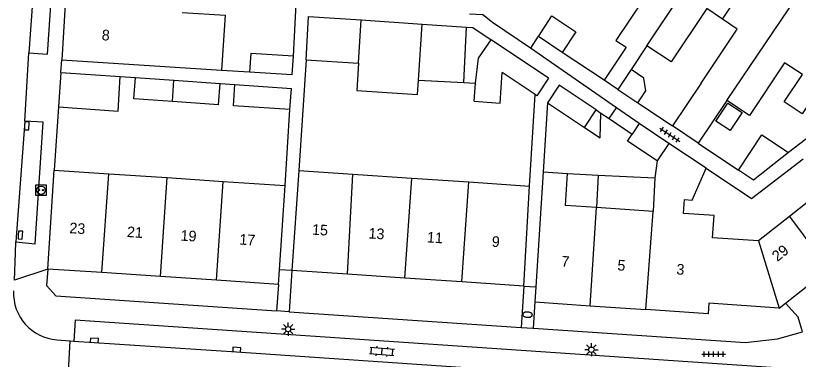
# Model space of a CAD drawing. Extents: x 132994 to 136000, y 393499 to 395512.
# Drawn here: x 133729 to 133802.5, y 395248.2 to 395280.5 of the extents above; entities that cross this region are included whole.
import ezdxf

# ---------------------------------------------------------------- set-up
doc = ezdxf.new("R2010")
doc.units = 0
for name, color, linetype in [('gg-afsc-erfafscheiding', 7, 'Continuous'), ('gg-afsc-hekwerk', 7, 'Continuous'), ('gg-afsc-muur', 7, 'Continuous'), ('gg-anno-huisnummerreeks BGT', 7, 'Continuous'), ('gg-bbg-bijgebouw', 7, 'Continuous'), ('gg-bbg-gedigitaliseerde bebouwing', 7, 'Continuous'), ('gg-bbg-gedigitaliseerde bijgebouw', 7, 'Continuous'), ('gg-bbg-hoofdgebouw', 7, 'Continuous'), ('gg-bbg-luifel en loopbrug', 7, 'Continuous'), ('gg-bbg-tussenscheiding', 7, 'Continuous'), ('gg-knt-verharding', 7, 'Continuous'), ('gg-knt-verharding nz', 7, 'Continuous'), ('gt-grn-weggrens', 7, 'Continuous'), ('gt-symb-brandkraan', 7, 'Continuous'), ('gt-symb-klinker verharding', 7, 'Continuous'), ('gt-symb-kolk', 7, 'Continuous'), ('gt-symb-laadpunt elektrisch vervoer', 7, 'Continuous'), ('gt-symb-lichtmast', 7, 'Continuous'), ('gt-symb-tegel verharding', 7, 'Continuous')]:
    doc.layers.add(name, color=color, linetype=linetype)

# ---------------------------------------------------------------- blocks, each defined once
blk = doc.blocks.new('gt0-TEG1')
at = {"layer": 'gt-symb-tegel verharding'}
for p, q in [((-1.125, 0), (1.125, 0)), ((-0.9, -0.25), (-0.9, 0.25)), ((-0.45, -0.25), (-0.45, 0.25)), ((0, -0.25), (0, 0.25)), ((0.45, -0.25), (0.45, 0.25)), ((0.9, -0.25), (0.9, 0.25))]:
    blk.add_line(p, q, dxfattribs=at)
blk = doc.blocks.new('gt0-BR')
at = {"layer": 'gt-symb-brandkraan'}
for centre, radius, start, end in [((-0.244, 0), 0.206, 107.56694, 252.43307), ((0.599, -2.664), 3, 106.89205, 107.56694), ((0, -0.691), 0.938, 73.10799, 106.89205), ((-0.599, -2.664), 3, 72.43309, 73.10799), ((0.244, 0), 0.206, 287.56695, 72.43309), ((0.599, 2.664), 3, 252.43307, 253.10797), ((0, 0.691), 0.938, 253.10797, 286.89206), ((-0.599, 2.664), 3, 286.89206, 287.56695)]:
    blk.add_arc(centre, radius, start, end, dxfattribs=at)
blk = doc.blocks.new('gt0-LMAST')
at = {"layer": 'gt-symb-lichtmast'}
for p, q in [((-0.182, 0.173), (-0.447, 0.438)), ((-0.005, 0.246), (-0.005, 0.621)), ((0.172, 0.173), (0.437, 0.438)), ((-0.255, -0.004), (-0.63, -0.004)), ((-0.182, -0.181), (-0.447, -0.446)), ((-0.005, -0.254), (-0.005, -0.629)), ((0.437, -0.446), (0.172, -0.181)), ((0.245, -0.004), (0.62, -0.004))]:
    blk.add_line(p, q, dxfattribs=at)
blk.add_circle((-0.005, -0.004), 0.25, dxfattribs=at)
blk = doc.blocks.new('gt0-KL1')
at = {"layer": 'gt-symb-klinker verharding'}
for p, q in [((-1.15, 0.3), (1.15, 0.3)), ((-1, -0.3), (-1, 0.3)), ((-0.5, 0.3), (-0.5, 0.45)), ((0, -0.3), (0, 0.3)), ((0.5, 0.3), (0.5, 0.45)), ((1, -0.3), (1, 0.3)), ((-1.15, -0.3), (1.15, -0.3)), ((-0.5, -0.45), (-0.5, -0.3)), ((0.5, -0.45), (0.5, -0.3))]:
    blk.add_line(p, q, dxfattribs=at)
blk = doc.blocks.new('gt0-KOLK')
at = {"layer": 'gt-symb-kolk'}
blk.add_lwpolyline([(0, 0), (0.375, 0), (0.375, 0.4), (-0.375, 0.4), (-0.375, 0), (0, 0)], dxfattribs=at)
blk = doc.blocks.new('gt0-LEV')
at = {"layer": 'gt-symb-laadpunt elektrisch vervoer'}
blk.add_lwpolyline([(-0.486, 0.501), (0.486, 0.501), (0.486, -0.499), (-0.486, -0.499)], close=True, dxfattribs=at)
for centre, radius in [((0, 0), 0.393), ((-0.186, 0), 0.0566), ((0.186, 0), 0.0566)]:
    blk.add_circle(centre, radius, dxfattribs=at)

msp = doc.modelspace()

# ---------------------------------------------------------------- linework, layer by layer
at = {"layer": 'gg-afsc-erfafscheiding'}
for p, q in [((133755.111, 395276.656), (133755.387, 395281.586)), ((133785.46, 395271.815), (133777.383, 395277.427)), ((133784.294, 395274.404), (133780.374, 395277.024)), ((133748.367, 395275.363), (133750.997, 395275.183)), ((133738.853, 395274.747), (133740.266, 395274.649)), ((133748.218, 395274.099), (133749.622, 395274.002)), ((133787.475, 395272.277), (133790.723, 395270.107)), ((133807.301, 395271.985), (133801.607, 395267.609)), ((133784, 395271.32), (133784.76, 395270.811)), ((133793.149, 395268.485), (133796.925, 395265.962)), ((133754.98, 395256.51), (133754.723, 395252.647)), ((133753.7, 395255.21), (133753.535, 395252.728)), ((133776.76, 395255.05), (133776.498, 395251.175)), ((133777.79, 395253.56), (133777.624, 395251.099))]:
    msp.add_line(p, q, dxfattribs=at)
for points in [[(133777.383, 395277.427), (133773.822, 395279.843), (133772.917, 395280.546), (133771.642, 395280.609)], [(133778.125, 395278.526), (133778.12, 395278.53), (133777.383, 395277.427)], [(133793.892, 395266.135), (133798.161, 395263.301), (133803.002, 395267.022)]]:
    msp.add_lwpolyline(points, dxfattribs=at)
at = {"layer": 'gg-afsc-hekwerk'}
for p, q in [((133733.268, 395275.133), (133733.35, 395276.33)), ((133754.98, 395256.51), (133753.793, 395256.59)), ((133776.76, 395255.05), (133777.881, 395254.974))]:
    msp.add_line(p, q, dxfattribs=at)
at = {"layer": 'gg-afsc-muur'}
for p, q in [((133756.298, 395276.312), (133755.623, 395265.918)), ((133777.3, 395264.461), (133777.816, 395273.049)), ((133733.046, 395271.891), (133732.64, 395265.96)), ((133754.324, 395264.505), (133754.791, 395271.637)), ((133778.989, 395272.286), (133778.578, 395265.794))]:
    msp.add_line(p, q, dxfattribs=at)
at = {"layer": 'gg-bbg-bijgebouw'}
for p, q in [((133733.268, 395275.133), (133733.046, 395271.891)), ((133754.791, 395271.637), (133754.92, 395273.636))]:
    msp.add_line(p, q, dxfattribs=at)
msp.add_lwpolyline([(133779.086, 395274.605), (133777.983, 395272.94), (133777.816, 395273.049)], dxfattribs=at)
at = {"layer": 'gg-bbg-gedigitaliseerde bebouwing'}
for p, q in [((133788.316, 395277.641), (133786.828, 395275.415)), ((133733.35, 395276.33), (133748.367, 395275.363)), ((133785.578, 395273.545), (133784.294, 395274.404)), ((133793.41, 395274.127), (133790.723, 395270.107)), ((133795.836, 395272.505), (133793.149, 395268.485)), ((133793.149, 395268.485), (133790.723, 395270.107)), ((133793.892, 395266.135), (133790.381, 395268.469)), ((133789.273, 395266.812), (133789.069, 395265.217)), ((133732.64, 395265.96), (133737.773, 395265.616)), ((133755.623, 395265.918), (133760.697, 395265.577)), ((133778.578, 395265.794), (133780.872, 395265.636)), ((133737.773, 395265.616), (133743.27, 395265.247)), ((133743.27, 395265.247), (133748.516, 395264.895)), ((133760.697, 395265.577), (133766.23, 395265.205)), ((133766.23, 395265.205), (133771.589, 395264.845)), ((133789.069, 395265.217), (133788.908, 395262.072)), ((133748.516, 395264.895), (133754.324, 395264.505)), ((133771.589, 395264.845), (133777.3, 395264.461)), ((133805.103, 395264.289), (133801.706, 395261.593)), ((133788.908, 395262.072), (133783.582, 395262.438)), ((133801.706, 395261.593), (133798.813, 395259.297))]:
    msp.add_line(p, q, dxfattribs=at)
for points in [[(133789.324, 395284.006), (133785.408, 395278.147), (133786.368, 395277.506), (133784.294, 395274.404)], [(133744.676, 395280.763), (133748.698, 395280.504), (133748.367, 395275.363)], [(133795.407, 395280.152), (133793.935, 395281.135), (133790.585, 395276.124), (133788.316, 395277.641)], [(133793.41, 395274.127), (133796.81, 395279.214), (133795.407, 395280.152)], [(133802.926, 395274.939), (133801.26, 395276.053), (133797.946, 395271.095), (133795.836, 395272.505)], [(133807.301, 395271.985), (133804.596, 395273.794), (133802.902, 395271.259), (133801.218, 395272.384), (133802.926, 395274.939)], [(133798.813, 395259.297), (133794.486, 395259.594), (133794.629, 395261.679), (133791.769, 395261.876), (133791.859, 395263.195), (133792.586, 395263.145), (133793.892, 395266.135)], [(133783.582, 395262.438), (133780.668, 395262.638), (133780.872, 395265.636)]]:
    msp.add_lwpolyline(points, dxfattribs=at)
at = {"layer": 'gg-bbg-gedigitaliseerde bijgebouw'}
for p, q in [((133761.484, 395280.067), (133767.216, 395279.683)), ((133767.216, 395279.683), (133771.383, 395279.403)), ((133771.117, 395274.187), (133771.383, 395279.403)), ((133779.086, 395274.605), (133773.705, 395278.202)), ((133756.298, 395276.312), (133761.241, 395275.991)), ((133733.268, 395275.133), (133738.853, 395274.747)), ((133740.128, 395272.651), (133740.266, 395274.649)), ((133740.266, 395274.649), (133743.89, 395274.399)), ((133777.816, 395273.049), (133774.727, 395275.114)), ((133743.89, 395274.399), (133748.218, 395274.099)), ((133748.082, 395272.101), (133748.218, 395274.099)), ((133749.486, 395272.004), (133749.622, 395274.002)), ((133749.622, 395274.002), (133754.92, 395273.636)), ((133766.857, 395274.405), (133771.117, 395274.187)), ((133772.105, 395272.422), (133772.221, 395274.131)), ((133785.578, 395273.545), (133787.475, 395272.277)), ((133743.755, 395272.4), (133740.128, 395272.651)), ((133748.082, 395272.101), (133743.755, 395272.4)), ((133754.791, 395271.637), (133749.486, 395272.004)), ((133778.989, 395272.286), (133782.459, 395269.966)), ((133782.459, 395269.966), (133783.561, 395271.615)), ((133787.602, 395270.327), (133786.946, 395269.345)), ((133790.381, 395268.469), (133787.602, 395270.327))]:
    msp.add_line(p, q, dxfattribs=at)
for points in [[(133756.298, 395276.312), (133756.542, 395280.398), (133761.484, 395280.067)], [(133772.221, 395274.131), (133772.515, 395276.478), (133773.705, 395278.202)], [(133755.111, 395276.656), (133751.116, 395276.929), (133750.997, 395275.183)], [(133750.997, 395275.183), (133754.993, 395274.933), (133755.111, 395276.656)], [(133761.241, 395275.991), (133761.074, 395273.423), (133766.769, 395273.054), (133766.857, 395274.405)], [(133787.475, 395272.277), (133788.223, 395273.397), (133788.026, 395274.608), (133786.828, 395275.415)], [(133733.046, 395271.891), (133738.644, 395271.507), (133738.853, 395274.747)], [(133772.105, 395272.422), (133774.537, 395272.259), (133774.727, 395275.114)], [(133783.561, 395271.615), (133780.09, 395273.934), (133778.989, 395272.286)], [(133795.929, 395272.251), (133797.266, 395271.357), (133796.137, 395269.668), (133794.8, 395270.561), (133795.929, 395272.251)], [(133789.273, 395266.812), (133786.494, 395268.669), (133786.946, 395269.345)], [(133796.925, 395265.962), (133799.132, 395269.263), (133801.607, 395267.609)], [(133801.607, 395267.609), (133798.33, 395265.023), (133796.925, 395265.962)]]:
    msp.add_lwpolyline(points, dxfattribs=at)
at = {"layer": 'gg-bbg-hoofdgebouw'}
for p, q in [((133733.683, 395281.509), (133733.35, 395276.33)), ((133732.03, 395256.66), (133732.64, 395265.96)), ((133755.623, 395265.918), (133754.98, 395256.51)), ((133778.578, 395265.794), (133777.881, 395254.974)), ((133753.793, 395256.59), (133754.324, 395264.505)), ((133776.76, 395255.05), (133777.3, 395264.461)), ((133737.104, 395256.32), (133732.03, 395256.66)), ((133742.641, 395255.95), (133737.104, 395256.32)), ((133753.7, 395255.21), (133753.793, 395256.59)), ((133760.186, 395256.161), (133754.98, 395256.51)), ((133801.336, 395253.455), (133805.37, 395256.65)), ((133747.898, 395255.598), (133742.641, 395255.95)), ((133753.7, 395255.21), (133747.898, 395255.598)), ((133765.589, 395255.799), (133760.186, 395256.161)), ((133770.95, 395255.439), (133765.589, 395255.799)), ((133776.76, 395255.05), (133770.95, 395255.439)), ((133777.881, 395254.974), (133777.79, 395253.56)), ((133777.79, 395253.56), (133782.995, 395253.202)), ((133800.75, 395252.99), (133801.336, 395253.455)), ((133782.995, 395253.202), (133788.231, 395252.842))]:
    msp.add_line(p, q, dxfattribs=at)
msp.add_lwpolyline([(133800.75, 395252.99), (133794.15, 395253.44), (133794.08, 395252.44), (133788.231, 395252.842)], dxfattribs=at)
at = {"layer": 'gg-bbg-luifel en loopbrug'}
for p, q in [((133780.374, 395277.024), (133778.125, 395278.526)), ((133771.117, 395274.187), (133772.221, 395274.131)), ((133784.76, 395270.811), (133785.46, 395271.815)), ((133787.602, 395270.327), (133785.46, 395271.815)), ((133783.561, 395271.615), (133784, 395271.32)), ((133784.76, 395270.811), (133786.946, 395269.345)), ((133780.872, 395265.636), (133783.738, 395265.49)), ((133783.738, 395265.49), (133783.582, 395262.438)), ((133783.738, 395265.49), (133789.069, 395265.217))]:
    msp.add_line(p, q, dxfattribs=at)
for points in [[(133778.125, 395278.526), (133779.402, 395280.447), (133781.655, 395278.95), (133780.374, 395277.024)], [(133771.383, 395279.403), (133771.966, 395279.364), (133773.705, 395278.202)], [(133782.459, 395269.966), (133783.929, 395268.98), (133784, 395271.32)]]:
    msp.add_lwpolyline(points, dxfattribs=at)
at = {"layer": 'gg-bbg-tussenscheiding'}
for p, q in [((133788.316, 395277.641), (133795.989, 395289.121)), ((133795.407, 395280.152), (133799.734, 395286.618)), ((133795.836, 395272.505), (133803.615, 395284.024)), ((133761.241, 395275.991), (133761.484, 395280.067)), ((133766.857, 395274.405), (133767.216, 395279.683)), ((133786.828, 395275.415), (133785.578, 395273.545)), ((133743.755, 395272.4), (133743.89, 395274.399)), ((133790.381, 395268.469), (133789.273, 395266.812)), ((133737.104, 395256.32), (133737.773, 395265.616)), ((133742.641, 395255.95), (133743.27, 395265.247)), ((133760.186, 395256.161), (133760.697, 395265.577)), ((133765.589, 395255.799), (133766.23, 395265.205)), ((133747.898, 395255.598), (133748.516, 395264.895)), ((133770.95, 395255.439), (133771.589, 395264.845)), ((133782.995, 395253.202), (133783.582, 395262.438)), ((133788.231, 395252.842), (133788.908, 395262.072)), ((133801.706, 395261.593), (133805.37, 395256.65)), ((133798.813, 395259.297), (133800.75, 395252.99))]:
    msp.add_line(p, q, dxfattribs=at)
at = {"layer": 'gg-knt-verharding'}
for p, q in [((133729.878, 395270.565), (133730.262, 395276.966)), ((133754.723, 395252.647), (133776.498, 395251.175)), ((133732.898, 395249.999), (133734.157, 395249.898)), ((133733.942, 395246.138), (133734.157, 395249.898)), ((133734.157, 395249.898), (133734.484, 395249.872))]:
    msp.add_line(p, q, dxfattribs=at)
for points in [[(133730.262, 395276.966), (133732.029, 395276.849), (133733.133, 395293.392)], [(133729.037, 395259.219), (133730.847, 395259.015), (133731.594, 395270.451), (133729.878, 395270.565)], [(133728.9, 395255.626), (133729.014, 395258.185), (133729.037, 395259.219)], [(133732.03, 395256.66), (133731.91, 395255.1), (133732.8, 395254.13), (133753.535, 395252.728)], [(133777.624, 395251.099), (133797.57, 395249.75), (133800.58, 395250.11), (133802.93, 395250.74), (133802.52, 395252.13), (133801.336, 395253.455)], [(133801.734, 395245.309), (133801.841, 395247.281), (133734.6, 395251.847), (133734.484, 395249.872)]]:
    msp.add_lwpolyline(points, dxfattribs=at)
msp.add_arc((133733.239, 395254.408), 4.422, 177.5447, 265.58146, dxfattribs=at)
at = {"layer": 'gg-knt-verharding nz'}
for p, q in [((133731.408, 395293.447), (133730.262, 395276.966)), ((133729.878, 395270.565), (133729.037, 395259.219))]:
    msp.add_line(p, q, dxfattribs=at)
msp.add_lwpolyline([(133734.484, 395249.872), (133749.783, 395248.876), (133772.207, 395247.337)], dxfattribs=at)
at = {"layer": 'gt-grn-weggrens'}
for p, q in [((133732.03, 395256.66), (133728.9, 395255.626)), ((133754.723, 395252.647), (133753.535, 395252.728)), ((133776.498, 395251.175), (133777.624, 395251.099))]:
    msp.add_line(p, q, dxfattribs=at)

# ---------------------------------------------------------------- block references
at = {"layer": 'gt-symb-brandkraan', "rotation": 175.8694613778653}
msp.add_blockref('gt0-BR', (133777.11, 395252.368), dxfattribs=at)
at = {"layer": 'gt-symb-klinker verharding', "rotation": -4.473406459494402}
msp.add_blockref('gt0-KL1', (133763.436, 395248.913), dxfattribs=at)
at = {"layer": 'gt-symb-kolk'}
for p, rotation in [((133729.866, 395270.117), -91.54661029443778), ((133729.267, 395259.855), -93.26885295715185), ((133736.402, 395249.746), -3.7835902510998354), ((133749.783, 395248.876), -3.7264258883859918)]:
    msp.add_blockref('gt0-KOLK', p, dxfattribs=dict(at, rotation=rotation))
at = {"layer": 'gt-symb-laadpunt elektrisch vervoer'}
msp.add_blockref('gt0-LEV', (133731.413, 395264.066), dxfattribs=at)
at = {"layer": 'gt-symb-lichtmast'}
for p in [(133754.63, 395251.008), (133783.107, 395249.082)]:
    msp.add_blockref('gt0-LMAST', p, dxfattribs=at)
at = {"layer": 'gt-symb-tegel verharding', "rotation": -33.75358832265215}
msp.add_blockref('gt0-TEG1', (133790.475, 395269.274), dxfattribs=at)
at = {"layer": 'gt-symb-tegel verharding'}
msp.add_blockref('gt0-TEG1', (133794.591, 395248.642), dxfattribs=at)

# ---------------------------------------------------------------- texts
at = {"layer": 'gg-anno-huisnummerreeks BGT'}
for s, rotation, p in [('8', 356.3, (133737.087, 395278.167)), ('23', 356.2, (133734.045, 395260.032)), ('21', 356.2, (133739.456, 395259.67)), ('15', 356.2, (133756.843, 395259.892)), ('19', 356.2, (133744.493, 395259.333)), ('17', 356.2, (133750.018, 395258.963)), ('13', 356.2, (133762.147, 395259.536)), ('11', 356.2, (133767.636, 395259.168)), ('9', 356.2, (133773.723, 395258.761)), ('29', 38.4, (133800.571, 395257.313)), ('7', 356, (133780.264, 395256.898)), ('5', 356, (133785.524, 395256.537)), ('3', 356, (133791.067, 395256.156))]:
    msp.add_text(s, height=1, rotation=rotation, dxfattribs=at).set_placement(p)

doc.saveas('drawing.dxf')
